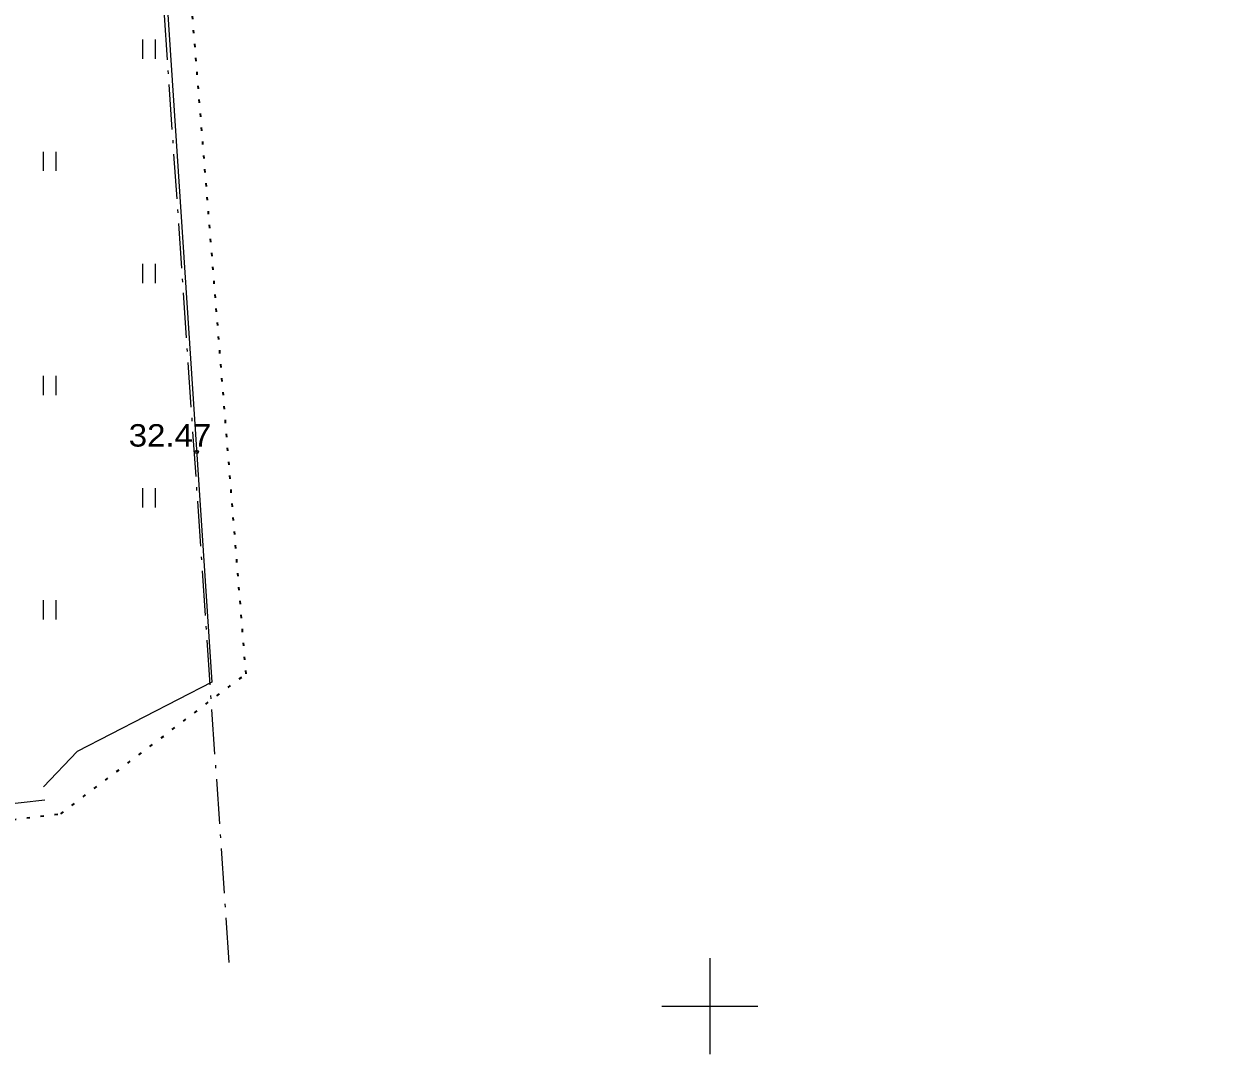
# Model space of a CAD drawing. Extents: x 380758 to 381729, y 283236 to 283533.
# Drawn here: x 381428.59 to 381465.61, y 283298.5 to 283330.66 of the extents above; entities that cross this region are included whole.
import ezdxf

# ---------------------------------------------------------------- set-up
doc = ezdxf.new("R2010")
doc.units = 0
doc.header["$LTSCALE"] = 0.28
doc.linetypes.add('DOT_DASHED', pattern=[7.7, 5, -1.2, 0.3, -1.2])
doc.linetypes.add('DOTTED', pattern=[1.5, 0.3, -1.2])
for name, color, linetype, lineweight in [('23', 7, 'Continuous', 13), ('25', 7, 'DOTTED', 35), ('29', 7, 'DOT_DASHED', 25), ('30', 7, 'Continuous', 13), ('35', 7, 'Continuous', 13), ('58', 7, 'Continuous', 25)]:
    doc.layers.add(name, color=color, linetype=linetype, lineweight=lineweight)

msp = doc.modelspace()

# ---------------------------------------------------------------- linework, layer by layer
at = {"layer": '23'}
for p, q in [((381432.309, 283329.566), (381432.309, 283330.166)), ((381432.709, 283329.566), (381432.709, 283330.166)), ((381429.209, 283326.066), (381429.209, 283326.666)), ((381429.609, 283326.066), (381429.609, 283326.666)), ((381432.309, 283322.566), (381432.309, 283323.166)), ((381432.709, 283322.566), (381432.709, 283323.166)), ((381429.209, 283319.066), (381429.209, 283319.666)), ((381429.609, 283319.066), (381429.609, 283319.666)), ((381432.309, 283315.566), (381432.309, 283316.166)), ((381432.709, 283315.566), (381432.709, 283316.166)), ((381429.209, 283312.066), (381429.209, 283312.666)), ((381429.609, 283312.066), (381429.609, 283312.666))]:
    msp.add_line(p, q, dxfattribs=at)
at = {"layer": '25'}
msp.add_lwpolyline([(381358.23, 283334.462), (381389.309, 283326.777), (381400.12, 283303.606), (381400.55, 283302.499), (381429.749, 283306.005), (381435.528, 283310.373), (381433.049, 283340.868), (381456.224, 283341.607), (381495.519, 283344.123), (381528.407, 283346.153)], dxfattribs=at)
at = {"layer": '29'}
msp.add_line((381435.004, 283301.359), (381431.659, 283350.36), dxfattribs=at)
at = {"layer": '30'}
for points in [[(381450, 283301.5), (381450, 283300), (381450, 283298.5)], [(381448.5, 283300), (381450, 283300), (381451.5, 283300)]]:
    msp.add_lwpolyline(points, dxfattribs=at)
at = {"layer": '35'}
for p, q in [((381430.26, 283307.951), (381429.212, 283306.843)), ((381426.96, 283306.182), (381429.256, 283306.441))]:
    msp.add_line(p, q, dxfattribs=at)
msp.add_lwpolyline([(381401.803, 283342.89), (381405.92, 283344.402), (381432.116, 283345.788), (381434.467, 283310.113), (381430.26, 283307.951)], dxfattribs=at)
at = {"layer": '58'}
msp.add_circle((381433.991, 283317.2981), 0.0534, dxfattribs=at)

# ---------------------------------------------------------------- texts
at = {"layer": '58', "width": 1.1}
msp.add_text('32.47', height=0.7, dxfattribs=at).set_placement((381431.869, 283317.463))

doc.saveas('drawing.dxf')
